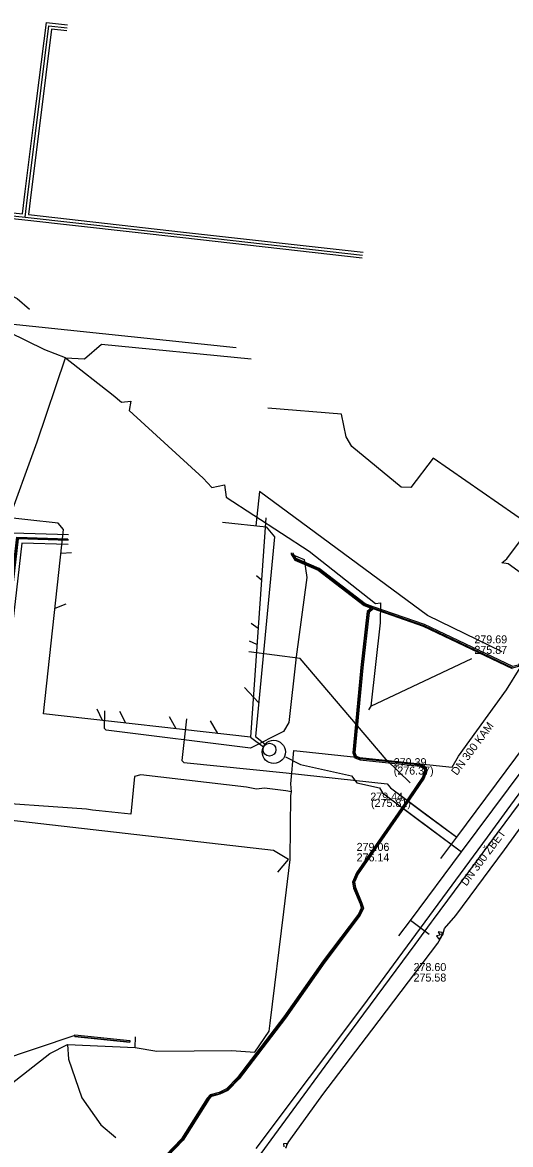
# Model space of a CAD drawing. Extents: x -598233 to -596890, y -1157848 to -1156431.
# Drawn here: x -597715.9 to -597667.1, y -1156857.7 to -1156745.6 of the extents above; entities that cross this region are included whole.
import ezdxf

# ---------------------------------------------------------------- set-up
doc = ezdxf.new("R2010")
doc.units = 0
for name, color, linetype in [('Vrstva 1', 7, 'Continuous'), ('Vrstva 13', 7, 'Continuous'), ('Vrstva 19', 7, 'Continuous'), ('Vrstva 25', 7, 'Continuous'), ('Vrstva 26', 7, 'Continuous'), ('Vrstva 3', 7, 'Continuous'), ('Vrstva 34', 7, 'Continuous'), ('Vrstva 37', 7, 'Continuous'), ('Vrstva 4', 7, 'Continuous'), ('Vrstva 42', 7, 'Continuous'), ('Vrstva 45', 7, 'Continuous'), ('Vrstva 5', 7, 'Continuous'), ('Vrstva 55', 7, 'Continuous'), ('Vrstva 8', 7, 'Continuous')]:
    doc.layers.add(name, color=color, linetype=linetype)

msp = doc.modelspace()

# ---------------------------------------------------------------- linework, layer by layer
at = {"layer": 'Vrstva 1'}
for p, q in [((-597739.67, -1156773.34), (-597694.51, -1156778.06)), ((-597712.3, -1156795.6), (-597741.68, -1156792.52)), ((-597692.18, -1156792.46), (-597692.55, -1156795.88)), ((-597675.4, -1156804.86), (-597692.18, -1156792.46)), ((-597691.53, -1156795.08), (-597693.09, -1156817)), ((-597713.75, -1156814.68), (-597711.75, -1156796.24)), ((-597711.75, -1156796.24), (-597712.3, -1156795.6)), ((-597695.88, -1156795.53), (-597691.5, -1156795.99)), ((-597691.5, -1156795.99), (-597690.69, -1156796.99)), ((-597690.69, -1156796.99), (-597692.58, -1156816.95)), ((-597712.01, -1156798.6), (-597710.95, -1156798.56)), ((-597691.97, -1156801.31), (-597692.49, -1156800.87)), ((-597712.6, -1156804.12), (-597711.49, -1156803.68)), ((-597667.93, -1156808.47), (-597675.4, -1156804.86)), ((-597692.32, -1156806.14), (-597693, -1156805.66)), ((-597692.43, -1156807.75), (-597693.18, -1156807.42)), ((-597692.26, -1156813.53), (-597693.67, -1156812.04)), ((-597707.87, -1156815.34), (-597708.39, -1156814.21)), ((-597693.09, -1156817), (-597713.75, -1156814.68)), ((-597705.53, -1156815.6), (-597706.14, -1156814.44)), ((-597700.52, -1156816.17), (-597701.16, -1156814.96)), ((-597696.34, -1156816.64), (-597697.08, -1156815.39)), ((-597693.09, -1156817), (-597691.79, -1156817.98)), ((-597692.58, -1156816.95), (-597691.61, -1156817.71)), ((-597689.59, -1156818.96), (-597688.08, -1156819.75)), ((-597688.08, -1156819.75), (-597682.98, -1156820.87)), ((-597682.98, -1156820.87), (-597682.44, -1156821.56)), ((-597682.44, -1156821.56), (-597680.19, -1156822.06)), ((-597680.19, -1156822.06), (-597679.87, -1156822.59)), ((-597679.87, -1156822.59), (-597671.98, -1156828.47)), ((-597679.87, -1156822.59), (-597676.11, -1156825.39)), ((-597676.11, -1156825.39), (-597671.98, -1156828.47)), ((-597689.27, -1156829.23), (-597690.79, -1156828.35)), ((-597690.34, -1156830.49), (-597689.27, -1156829.23)), ((-597675.23, -1156836.74), (-597677.1, -1156835.34)), ((-597675.23, -1156836.74), (-597677.1, -1156835.34)), ((-597710.63, -1156846.84), (-597719.16, -1156849.7))]:
    msp.add_line(p, q, dxfattribs=at)
for points in [[(-597678.25, -1156836.88), (-597677.1, -1156835.34), (-597671.98, -1156828.47), (-597659.36, -1156811.55), (-597658.63, -1156810.57)], [(-597690.79, -1156828.35), (-597717.24, -1156825.29), (-597739.78, -1156822.87)], [(-597675.23, -1156836.74), (-597677.1, -1156835.34)]]:
    msp.add_lwpolyline(points, dxfattribs=at)
at = {"layer": 'Vrstva 13'}
for p, q in [((-597688.12, -1156809.16), (-597693.23, -1156808.47)), ((-597679.51, -1156819.24), (-597688.12, -1156809.16)), ((-597677.11, -1156821.57), (-597679.51, -1156819.24))]:
    msp.add_line(p, q, dxfattribs=at)
msp.add_lwpolyline([(-597692.5, -1156858.14), (-597681.86, -1156843.92), (-597669.87, -1156827.65), (-597669.39, -1156827.01), (-597667.41, -1156824.32), (-597657.65, -1156811.01), (-597656.45, -1156810.86), (-597654.24, -1156810.58), (-597652.68, -1156810.38), (-597652.13, -1156810.79), (-597642.68, -1156817.84), (-597641.76, -1156818.53), (-597638.93, -1156820.63), (-597627.28, -1156829.24), (-597626.18, -1156830.05), (-597624.3, -1156831.42), (-597612.41, -1156840.12), (-597609.56, -1156842.22), (-597606.96, -1156844.15), (-597598.18, -1156850.63), (-597594.8, -1156853.14)], dxfattribs=at)
at = {"layer": 'Vrstva 19'}
msp.add_lwpolyline([(-597693.47, -1156860.62), (-597684.87, -1156848.91), (-597676.61, -1156837.73), (-597674.99, -1156835.52), (-597674.79, -1156835.24), (-597664.08, -1156820.8)], dxfattribs=at)
at = {"layer": 'Vrstva 25'}
for points in [[(-597715.59, -1156765.03), (-597715.28, -1156762.5), (-597714.39, -1156755.31), (-597713.22, -1156745.89), (-597711.39, -1156746.09)], [(-597727.9, -1156764.15), (-597722.83, -1156764.47), (-597717.77, -1156764.78), (-597715.59, -1156765.03)], [(-597715.59, -1156765.03), (-597699.82, -1156766.8), (-597681.87, -1156768.83)], [(-597738.52, -1156825.91), (-597737.72, -1156819.28), (-597719.15, -1156820.96), (-597716.38, -1156797.09), (-597711.28, -1156797.25)]]:
    msp.add_lwpolyline(points, dxfattribs=at)
at = {"layer": 'Vrstva 26'}
for points in [[(-597715.86, -1156764.7), (-597715.58, -1156762.46), (-597714.69, -1156755.27), (-597713.48, -1156745.55), (-597711.35, -1156745.79)], [(-597711.42, -1156746.38), (-597712.96, -1156746.22), (-597714.09, -1156755.35), (-597714.98, -1156762.53), (-597715.26, -1156764.76)], [(-597715.63, -1156765.32), (-597717.79, -1156765.08), (-597722.85, -1156764.76), (-597727.92, -1156764.45)], [(-597727.88, -1156763.85), (-597722.82, -1156764.17), (-597717.74, -1156764.48), (-597715.86, -1156764.7)], [(-597715.26, -1156764.76), (-597699.78, -1156766.51), (-597681.83, -1156768.53)], [(-597681.9, -1156769.13), (-597699.85, -1156767.1), (-597715.63, -1156765.32)], [(-597738.96, -1156825.39), (-597738.15, -1156818.74), (-597719.59, -1156820.42), (-597716.83, -1156796.57), (-597711.27, -1156796.75)], [(-597711.3, -1156797.75), (-597715.94, -1156797.6), (-597718.7, -1156821.5), (-597737.28, -1156819.82), (-597738.08, -1156826.43)]]:
    msp.add_lwpolyline(points, dxfattribs=at)
at = {"layer": 'Vrstva 3'}
for p, q in [((-597710.62, -1156846.76), (-597705.12, -1156847.33)), ((-597710.64, -1156846.92), (-597705.13, -1156847.49))]:
    msp.add_line(p, q, dxfattribs=at)
msp.add_lwpolyline([(-597710.62, -1156846.76), (-597705.12, -1156847.33), (-597705.13, -1156847.49), (-597710.64, -1156846.92)], close=True, dxfattribs=at)
for centre, radius in [((-597690.75, -1156818.48), 1.16), ((-597691.18, -1156818.26), 0.644)]:
    msp.add_circle(centre, radius, dxfattribs=at)
at = {"layer": 'Vrstva 34'}
for p, q in [((-597688.98, -1156798.7), (-597687.72, -1156799.26)), ((-597687.72, -1156799.26), (-597687.43, -1156801.03)), ((-597687.43, -1156801.03), (-597688.51, -1156808.98)), ((-597688.51, -1156808.98), (-597689.24, -1156815.53)), ((-597707.68, -1156816.14), (-597707.62, -1156814.37)), ((-597707.5, -1156816.32), (-597707.68, -1156816.14)), ((-597693.06, -1156818.12), (-597707.5, -1156816.32)), ((-597689.77, -1156816.45), (-597693.06, -1156818.12)), ((-597689.24, -1156815.53), (-597689.77, -1156816.45))]:
    msp.add_line(p, q, dxfattribs=at)
for points in [[(-597688.98, -1156798.7), (-597688.57, -1156799.22), (-597686.27, -1156800.22), (-597681.66, -1156803.76), (-597680.84, -1156804.07)], [(-597680.84, -1156804.07), (-597675.74, -1156805.84), (-597666.88, -1156810.07), (-597666.26, -1156809.91), (-597663.37, -1156806.25), (-597661.06, -1156803.29), (-597660.48, -1156802.22), (-597660.34, -1156801.46), (-597660.11, -1156801), (-597659.72, -1156800.91)], [(-597681.95, -1156833.93), (-597682.04, -1156833.65), (-597682.67, -1156832.06), (-597682.77, -1156831.51), (-597682.4, -1156830.63), (-597677.72, -1156823.88), (-597675.81, -1156821.06), (-597675.59, -1156820.42), (-597675.62, -1156820.07), (-597676.1, -1156819.82), (-597682.1, -1156819.17), (-597682.58, -1156818.99), (-597682.74, -1156818.56), (-597681.96, -1156810.06), (-597681.3, -1156804.5), (-597680.84, -1156804.07)], [(-597695.14, -1156851.99), (-597694.29, -1156851.1), (-597689.67, -1156845.04), (-597685.72, -1156839.43), (-597682.2, -1156834.74), (-597681.9, -1156834.11), (-597681.95, -1156833.93)], [(-597704.59, -1156863.13), (-597704.36, -1156862.65), (-597702.99, -1156860.47), (-597699.88, -1156857.24), (-597697.32, -1156853.17), (-597697.04, -1156852.84), (-597696.17, -1156852.62), (-597695.4, -1156852.26), (-597695.14, -1156851.99)]]:
    msp.add_lwpolyline(points, dxfattribs=at)
at = {"layer": 'Vrstva 37'}
for points in [[(-597767.03, -1156795.93), (-597772.67, -1156790.28), (-597778.92, -1156784.07), (-597785.89, -1156790.95), (-597790.1, -1156796.3), (-597792.99, -1156801.65), (-597797.51, -1156812.14), (-597797.76, -1156812.24), (-597803.54, -1156810.77), (-597805.33, -1156818.59), (-597787.88, -1156830.23), (-597763.49, -1156846.48), (-597751.54, -1156854.44), (-597746.38, -1156846.17), (-597743.13, -1156839.67), (-597741.9, -1156825.69), (-597738.58, -1156825.83), (-597737.78, -1156819.21), (-597719.22, -1156820.86), (-597716.43, -1156797), (-597711.32, -1156797.17)], [(-597711.31, -1156797.33), (-597716.32, -1156797.17), (-597719.07, -1156821.03), (-597737.65, -1156819.37), (-597738.45, -1156825.98), (-597741.77, -1156825.84), (-597743, -1156839.69), (-597746.27, -1156846.29), (-597751.53, -1156854.72), (-597768.59, -1156843.32), (-597790.23, -1156828.89), (-597805.55, -1156818.68), (-597805.26, -1156817.4), (-597806.89, -1156817.01), (-597807.54, -1156819.84), (-597819.33, -1156818.99), (-597820.12, -1156825.48), (-597824.24, -1156825.05), (-597824.39, -1156826.62)]]:
    msp.add_lwpolyline(points, dxfattribs=at)
at = {"layer": 'Vrstva 42'}
for points in [[(-597767.03, -1156795.93), (-597772.67, -1156790.28), (-597778.92, -1156784.07), (-597785.89, -1156790.94), (-597790.1, -1156796.3), (-597792.99, -1156801.65), (-597797.51, -1156812.13), (-597797.75, -1156812.23), (-597803.54, -1156810.77), (-597805.33, -1156818.59), (-597787.88, -1156830.23), (-597763.49, -1156846.48), (-597751.54, -1156854.44), (-597746.38, -1156846.17), (-597743.13, -1156839.66), (-597741.9, -1156825.69), (-597738.58, -1156825.83), (-597737.78, -1156819.2), (-597719.22, -1156820.86), (-597716.43, -1156797), (-597711.32, -1156797.17)], [(-597711.31, -1156797.33), (-597716.31, -1156797.17), (-597719.07, -1156821.03), (-597737.65, -1156819.37), (-597738.45, -1156825.98), (-597741.77, -1156825.84), (-597743, -1156839.69), (-597746.27, -1156846.3), (-597751.53, -1156854.72), (-597768.59, -1156843.32), (-597790.23, -1156828.89), (-597805.55, -1156818.68), (-597805.26, -1156817.4), (-597806.89, -1156817.01), (-597807.54, -1156819.84), (-597819.33, -1156818.99), (-597820.12, -1156825.48), (-597824.24, -1156825.05), (-597824.39, -1156826.62)], [(-597689.01, -1156798.58), (-597689, -1156798.71), (-597688.64, -1156799.3), (-597686.32, -1156800.31), (-597681.71, -1156803.85), (-597681.04, -1156804.1), (-597681.03, -1156804.11), (-597681.4, -1156804.45), (-597682.06, -1156810.05), (-597682.84, -1156818.57), (-597682.66, -1156819.07), (-597682.12, -1156819.27), (-597676.13, -1156819.92), (-597675.71, -1156820.13), (-597675.69, -1156820.41), (-597675.9, -1156821.01), (-597677.8, -1156823.82), (-597682.49, -1156830.58), (-597682.87, -1156831.5), (-597682.77, -1156832.09), (-597682.13, -1156833.68), (-597682.01, -1156834.1), (-597682.29, -1156834.69), (-597685.8, -1156839.37), (-597689.75, -1156844.98), (-597694.37, -1156851.03), (-597695.46, -1156852.18), (-597696.2, -1156852.53), (-597697.1, -1156852.75), (-597697.4, -1156853.11), (-597699.96, -1156857.18), (-597703.07, -1156860.41)], [(-597659.71, -1156800.81), (-597659.82, -1156800.83), (-597660.18, -1156800.91), (-597660.44, -1156801.43), (-597660.58, -1156802.19), (-597661.14, -1156803.24), (-597663.45, -1156806.19), (-597666.32, -1156809.82), (-597666.87, -1156809.96), (-597675.7, -1156805.75), (-597680.8, -1156803.98), (-597681.61, -1156803.67), (-597686.22, -1156800.13), (-597688.5, -1156799.14), (-597688.8, -1156798.65), (-597688.81, -1156798.59)], [(-597666.89, -1156810.18), (-597675.78, -1156805.93), (-597680.82, -1156804.18), (-597681.2, -1156804.55), (-597681.86, -1156810.07), (-597682.64, -1156818.55), (-597682.5, -1156818.91), (-597682.08, -1156819.07), (-597676.07, -1156819.72), (-597675.53, -1156820.01), (-597675.49, -1156820.43), (-597675.72, -1156821.11), (-597677.64, -1156823.94), (-597682.31, -1156830.68), (-597682.67, -1156831.52), (-597682.57, -1156832.03), (-597681.95, -1156833.62), (-597681.79, -1156834.12), (-597682.11, -1156834.79), (-597685.64, -1156839.49), (-597689.59, -1156845.1), (-597694.21, -1156851.17), (-597695.34, -1156852.34), (-597696.14, -1156852.71), (-597696.98, -1156852.93), (-597697.24, -1156853.23), (-597699.8, -1156857.3), (-597702.91, -1156860.53)]]:
    msp.add_lwpolyline(points, dxfattribs=at)
at = {"layer": 'Vrstva 45'}
for p, q in [((-597681.04, -1156813.9), (-597670.94, -1156809.13)), ((-597681.04, -1156813.9), (-597681.29, -1156814.27)), ((-597704.61, -1156848.03), (-597704.56, -1156846.96))]:
    msp.add_line(p, q, dxfattribs=at)
for points in [[(-597711.58, -1156779.08), (-597713.62, -1156778.28), (-597717.23, -1156776.51), (-597717.78, -1156775.44), (-597717.21, -1156772.75), (-597716.94, -1156770.6)], [(-597717.21, -1156772.75), (-597716.38, -1156773.15), (-597715.16, -1156774.23)], [(-597711.58, -1156779.08), (-597709.68, -1156779.19), (-597707.98, -1156777.72), (-597693.02, -1156779.18)], [(-597708.86, -1156824.32), (-597709.47, -1156824.19), (-597720.94, -1156823.4), (-597720.03, -1156814.16), (-597719.22, -1156804.82), (-597718.62, -1156799.79), (-597717.5, -1156796.03), (-597714.39, -1156787.47), (-597711.58, -1156779.08)], [(-597711.58, -1156779.08), (-597706.8, -1156782.81), (-597705.98, -1156783.51), (-597705.04, -1156783.42)], [(-597705.04, -1156783.42), (-597705.2, -1156784.36), (-597697.82, -1156791.1), (-597696.93, -1156792.04), (-597695.69, -1156791.78)], [(-597667.96, -1156799.59), (-597667.45, -1156799.19), (-597665.04, -1156795.91), (-597674.82, -1156789.12), (-597677.05, -1156792.06), (-597678.02, -1156792.03), (-597682.94, -1156787.96), (-597683.52, -1156786.98), (-597683.99, -1156784.73), (-597691.34, -1156784.1)], [(-597695.69, -1156791.78), (-597695.52, -1156793.03), (-597687.22, -1156798.42), (-597680.59, -1156803.63), (-597680.09, -1156803.57)], [(-597688.99, -1156822.48), (-597689.06, -1156821.69), (-597688.74, -1156818.34), (-597682.49, -1156819.01), (-597672.91, -1156820), (-597672.29, -1156818.92), (-597667.5, -1156812.26), (-597666.11, -1156810.07), (-597661.49, -1156803.9), (-597667.33, -1156799.67), (-597667.96, -1156799.59)], [(-597680.09, -1156803.57), (-597680.13, -1156805.57), (-597681.04, -1156813.9)], [(-597688.99, -1156822.48), (-597689.56, -1156822.38), (-597691.66, -1156822.1), (-597692.47, -1156822.2), (-597693.46, -1156822.01), (-597704.03, -1156820.79), (-597704.67, -1156820.93), (-597705.05, -1156824.7), (-597708.19, -1156824.38), (-597708.86, -1156824.32)], [(-597704.61, -1156848.03), (-597702.43, -1156848.4), (-597694.99, -1156848.35), (-597692.65, -1156848.49), (-597691.21, -1156846.41), (-597691.12, -1156845.61), (-597689.76, -1156834.47), (-597689.12, -1156829.24), (-597689.03, -1156822.83), (-597688.99, -1156822.48)], [(-597722.18, -1156856.1), (-597718.73, -1156852.99), (-597713.14, -1156848.65), (-597711.38, -1156847.75), (-597704.61, -1156848.03)], [(-597711.38, -1156847.75), (-597711.26, -1156849.19), (-597709.92, -1156853.05), (-597708.05, -1156855.75), (-597706.55, -1156857.03)]]:
    msp.add_lwpolyline(points, dxfattribs=at)
at = {"layer": 'Vrstva 5'}
for p, q in [((-597699.48, -1156815.17), (-597699.94, -1156819.33)), ((-597699.94, -1156819.33), (-597699.73, -1156819.54)), ((-597699.73, -1156819.54), (-597689.52, -1156820.57)), ((-597689.52, -1156820.57), (-597679.42, -1156821.66)), ((-597679.42, -1156821.66), (-597679.1, -1156822.09)), ((-597679.1, -1156822.09), (-597672.46, -1156827.02)), ((-597679.1, -1156822.09), (-597675.59, -1156824.69)), ((-597675.59, -1156824.69), (-597672.46, -1156827.02))]:
    msp.add_line(p, q, dxfattribs=at)
msp.add_lwpolyline([(-597674.04, -1156829.15), (-597672.46, -1156827.02), (-597658.74, -1156808.54), (-597658.15, -1156807.75)], dxfattribs=at)
at = {"layer": 'Vrstva 55'}
for points in [[(-597689.54, -1156858.06), (-597689.31, -1156857.54), (-597687.75, -1156855.37), (-597685.86, -1156852.73), (-597680.96, -1156846.3), (-597674.34, -1156837.61), (-597673.94, -1156836.91), (-597673.92, -1156836.53), (-597674.33, -1156836.48), (-597674.13, -1156836.81), (-597674.49, -1156836.86), (-597674.26, -1156837.19), (-597673.87, -1156836.76), (-597673.69, -1156836.14), (-597672.57, -1156834.85), (-597667.69, -1156828.26), (-597665.59, -1156825.37)], [(-597689.52, -1156858.11), (-597689.41, -1156857.64), (-597689.77, -1156857.67), (-597689.75, -1156857.98)]]:
    msp.add_lwpolyline(points, dxfattribs=at)

# ---------------------------------------------------------------- texts
at = {"layer": 'Vrstva 4'}
for s, p in [('279.44', (-597681.1, -1156823.35)), ('(275.81)', (-597681.03, -1156823.98)), ('278.60', (-597676.78, -1156840.39)), ('275.58', (-597676.78, -1156841.44))]:
    msp.add_text(s, height=0.8, dxfattribs=at).set_placement(p)
msp.add_text('DN 300 ŽBET', height=0.8, rotation=53.2872, dxfattribs=at).set_placement((-597671.5, -1156831.95))
at = {"layer": 'Vrstva 8'}
for s, p in [('279.69', (-597670.7, -1156807.63)), ('275.87', (-597670.7, -1156808.68)), ('279.39', (-597678.76, -1156819.91)), ('(276.37)', (-597678.76, -1156820.75)), ('279.06', (-597682.47, -1156828.38)), ('276.14', (-597682.47, -1156829.43))]:
    msp.add_text(s, height=0.8, dxfattribs=at).set_placement(p)
msp.add_text('DN 300 KAM', height=0.8, rotation=53.4053, dxfattribs=at).set_placement((-597672.45, -1156820.89))

doc.saveas('drawing.dxf')
